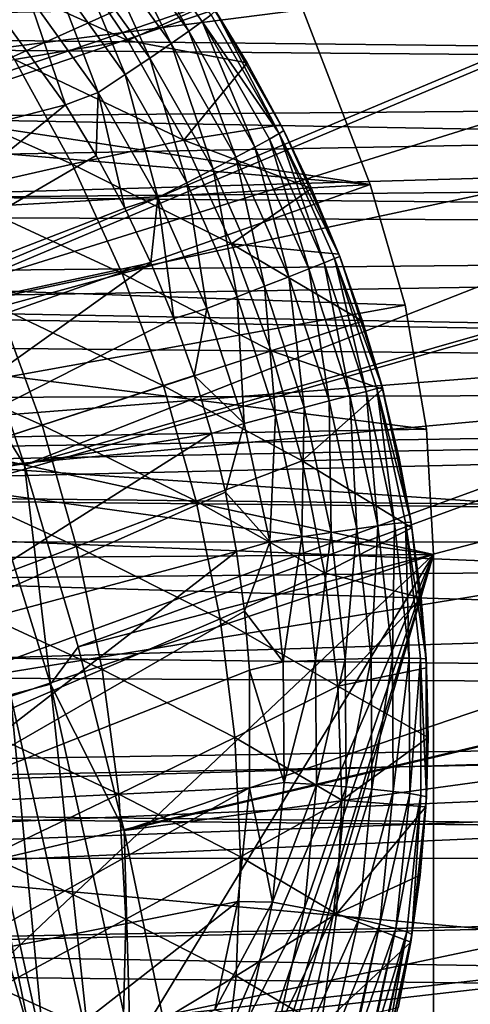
# Model space of a CAD drawing. Header units: metres. Extents: x -37.4 to 37.6, y -35 to 35.
# Tile 345 of 372: x 19.6 to 21.7, y 3.8 to 8.2. Entities that reach past the tile are written whole.
import ezdxf

# ---------------------------------------------------------------- set-up
doc = ezdxf.new("R2010")
doc.units = ezdxf.units.M
doc.layers.add('solid_506616_SW0001', color=7, linetype='CONTINUOUS')

msp = doc.modelspace()

# ---------------------------------------------------------------- linework, layer by layer
at = {"layer": 'solid_506616_SW0001'}
for points in [[(18.738132, 8.617489, 20.646507), (19.078243, 7.835775, 20.646507), (29.855339, 12.680861, 7.295379)], [(19.078243, 7.835775, 20.646507), (30.279709, 11.631199, 7.295379), (29.855339, 12.680861, 7.295379)], [(19.078243, 7.835775, 20.646507), (19.385759, 7.040673, 20.646507), (30.279709, 11.631199, 7.295379)], [(19.385759, 7.040673, 20.646507), (30.667185, 10.567367, 7.295379), (30.279709, 11.631199, 7.295379)], [(29.720388, 11.41635, 6.765283), (18.524004, 7.608139, 20.116411), (18.193775, 8.367144, 20.116411)], [(29.720388, 11.41635, 6.765283), (18.822586, 6.836136, 20.116411), (18.524004, 7.608139, 20.116411)], [(29.720388, 11.41635, 6.765283), (30.444355, 9.315351, 6.765283), (18.822586, 6.836136, 20.116411)], [(19.385759, 7.040673, 20.646507), (19.660154, 6.233543, 20.646507), (30.667185, 10.567367, 7.295379)], [(19.660154, 6.233543, 20.646507), (31.0173, 9.490661, 7.295379), (30.667185, 10.567367, 7.295379)], [(15.714101, 8.77876, -3.846846), (33.587597, 9.842045, -3.846846), (34.169827, 7.577652, -3.846846)], [(17.313408, 7.825972, -3.596469), (32.709415, 9.791491, -3.596469), (16.587107, 9.266469, -3.596469)], [(17.313408, 7.825972, -3.596469), (33.301373, 7.536285, -3.596469), (32.709415, 9.791491, -3.596469)], [(19.660154, 6.233543, 20.646507), (19.900961, 5.415762, 20.646507), (31.0173, 9.490661, 7.295379)], [(19.900961, 5.415762, 20.646507), (31.329624, 8.40239, 7.295379), (31.0173, 9.490661, 7.295379)], [(30.444355, 9.315351, 6.765283), (19.08901, 6.052454, 20.116411), (18.822586, 6.836136, 20.116411)], [(30.444355, 9.315351, 6.765283), (19.322823, 5.25843, 20.116411), (19.08901, 6.052454, 20.116411)], [(30.444355, 9.315351, 6.765283), (31.02, 7.168969, 6.765283), (19.322823, 5.25843, 20.116411)], [(16.586897, 9.266818, -102.800003), (17.313587, 7.825561, -102.800003), (20.787289, 8.610376, -102.800003)], [(36.625, 8.616209, -151.301697), (12.356063, 8.162975, -151.553055), (12.025295, 9.151021, -150.981583)], [(16.402176, 7.414078, -3.846846), (15.714101, 8.77876, -3.846846), (34.169827, 7.577652, -3.846846)], [(20.04842, 8.67492, 74.104561), (20.398607, 8.187208, 74.087875), (20.10305, 8.726095, 73.96125)], [(20.10305, 8.726095, 73.96125), (20.459251, 8.23087, 73.944496), (20.499502, 8.261711, 73.79097)], [(20.398607, 8.187208, 74.087875), (20.459251, 8.23087, 73.944496), (20.10305, 8.726095, 73.96125)], [(19.976223, 8.610267, 74.233978), (20.319155, 8.131862, 74.217354), (20.04842, 8.67492, 74.104561)], [(20.319155, 8.131862, 74.217354), (20.398607, 8.187208, 74.087875), (20.04842, 8.67492, 74.104561)], [(36.625, 8.616209, -151.301697), (36.625, 7.956529, -151.661758), (12.356063, 8.162975, -151.553055)], [(14.732519, 8.482488, -118.800003), (20.787289, 8.610376, -118.800003), (21.214285, 7.496938, -118.800003)], [(36.625, 8.616206, -121.298302), (15.226684, 8.604529, -121.291603), (15.508173, 8.190427, -121.061661)], [(36.625, 7.956526, -120.93824), (36.625, 8.616206, -121.298302), (15.508173, 8.190427, -121.061661)], [(17.313587, 7.825561, -102.800003), (21.214285, 7.496938, -102.800003), (20.787289, 8.610376, -102.800003)], [(19.888346, 8.533822, 74.346123), (20.222973, 8.066275, 74.329552), (19.976223, 8.610267, 74.233978)], [(20.222973, 8.066275, 74.329552), (20.319155, 8.131862, 74.217354), (19.976223, 8.610267, 74.233978)], [(21.214285, 7.496938, -102.800003), (21.214285, 7.496938, -118.800003), (20.787289, 8.610376, -118.800003)], [(21.214285, 7.496938, -102.800003), (20.787289, 8.610376, -118.800003), (20.787289, 8.610376, -102.800003)], [(19.317795, 8.510238, 64.10273), (19.837887, 8.571598, 68.834984), (20.124674, 8.145245, 68.835403)], [(20.49515, 8.314014, 73.478302), (20.124674, 8.145245, 68.835403), (19.837887, 8.571598, 68.834984)], [(19.787086, 8.447583, 74.438049), (20.112577, 7.992161, 74.421539), (19.888346, 8.533822, 74.346123)], [(20.112577, 7.992161, 74.421539), (20.222973, 8.066275, 74.329552), (19.888346, 8.533822, 74.346123)], [(15.416548, 7.164398, -118.800003), (14.732519, 8.482488, -118.800003), (21.214285, 7.496938, -118.800003)], [(19.317795, 8.510238, 64.10273), (20.124674, 8.145245, 68.835403), (19.613911, 8.060581, 64.103096)], [(19.675098, 8.3538, 74.50737), (19.990858, 7.911453, 74.490898), (19.787086, 8.447583, 74.438049)], [(19.990858, 7.911453, 74.490898), (20.112577, 7.992161, 74.421539), (19.787086, 8.447583, 74.438049)], [(19.900961, 5.415762, 20.646507), (20.107767, 4.588729, 20.646507), (31.329624, 8.40239, 7.295379)], [(20.107767, 4.588729, 20.646507), (31.603779, 7.303884, 7.295379), (31.329624, 8.40239, 7.295379)], [(19.675098, 8.3538, 74.50737), (19.533245, 8.284294, 74.553413), (19.843214, 7.856322, 74.536476)], [(19.675098, 8.3538, 74.50737), (19.843214, 7.856322, 74.536476), (19.990858, 7.911453, 74.490898)], [(20.49515, 8.314014, 73.478302), (20.660686, 8.045505, 73.469376), (20.124674, 8.145245, 68.835403)], [(20.518312, 8.27891, 73.63131), (20.660686, 8.045505, 73.469376), (20.49515, 8.314014, 73.478302)], [(19.843214, 7.856322, 74.536476), (19.533245, 8.284294, 74.553413), (18.250427, 7.44352, 74.869255)], [(20.459251, 8.23087, 73.944496), (20.805632, 7.726798, 73.780197), (20.499502, 8.261711, 73.79097)], [(20.499502, 8.261711, 73.79097), (20.805632, 7.726798, 73.780197), (20.518312, 8.27891, 73.63131)], [(20.518312, 8.27891, 73.63131), (20.826933, 7.74038, 73.620499), (20.660686, 8.045505, 73.469376)], [(20.805632, 7.726798, 73.780197), (20.826933, 7.74038, 73.620499), (20.518312, 8.27891, 73.63131)], [(20.398607, 8.187208, 74.087875), (20.696039, 7.666117, 74.077156), (20.459251, 8.23087, 73.944496)], [(20.459251, 8.23087, 73.944496), (20.76162, 7.701823, 73.933754), (20.805632, 7.726798, 73.780197)], [(20.696039, 7.666117, 74.077156), (20.76162, 7.701823, 73.933754), (20.459251, 8.23087, 73.944496)], [(36.625, 7.956529, -151.661758), (12.577734, 7.501833, -151.888855), (12.356063, 8.162975, -151.553055)], [(36.625, 7.956526, -120.93824), (15.508173, 8.190427, -121.061661), (15.772305, 7.775458, -120.845802)], [(20.319155, 8.131862, 74.217354), (20.610609, 7.620611, 74.206665), (20.398607, 8.187208, 74.087875)], [(20.610609, 7.620611, 74.206665), (20.696039, 7.666117, 74.077156), (20.398607, 8.187208, 74.087875)], [(19.613911, 8.060581, 64.103096), (20.124674, 8.145245, 68.835403), (20.376148, 7.697105, 68.835693)], [(20.660686, 8.045505, 73.469376), (20.376148, 7.697105, 68.835693), (20.124674, 8.145245, 68.835403)], [(20.222973, 8.066275, 74.329552), (20.507563, 7.56649, 74.318878), (20.319155, 8.131862, 74.217354)], [(20.507563, 7.56649, 74.318878), (20.610609, 7.620611, 74.206665), (20.319155, 8.131862, 74.217354)], [(19.613911, 8.060581, 64.103096), (19.874411, 7.588544, 64.103363), (19.041353, 7.959403, 59.379826)], [(19.613911, 8.060581, 64.103096), (20.376148, 7.697105, 68.835693), (19.874411, 7.588544, 64.103363)], [(20.112577, 7.992161, 74.421539), (20.389595, 7.505168, 74.410881), (20.222973, 8.066275, 74.329552)], [(20.389595, 7.505168, 74.410881), (20.507563, 7.56649, 74.318878), (20.222973, 8.066275, 74.329552)], [(20.660686, 8.045505, 73.469376), (20.812929, 7.766469, 73.462349), (20.376148, 7.697105, 68.835693)], [(20.826933, 7.74038, 73.620499), (20.812929, 7.766469, 73.462349), (20.660686, 8.045505, 73.469376)], [(19.990858, 7.911453, 74.490898), (20.25979, 7.438243, 74.480255), (20.112577, 7.992161, 74.421539)], [(20.25979, 7.438243, 74.480255), (20.389595, 7.505168, 74.410881), (20.112577, 7.992161, 74.421539)], [(36.625, 7.956529, -151.661758), (36.625, 7.281833, -151.992828), (12.577734, 7.501833, -151.888855)], [(36.625, 7.956526, -120.93824), (15.772305, 7.775458, -120.845802), (16.018084, 7.360285, -120.643814)], [(36.625, 7.281831, -120.60717), (36.625, 7.956526, -120.93824), (16.018084, 7.360285, -120.643814)], [(19.874411, 7.588544, 64.103363), (19.311195, 7.462102, 59.380058), (19.041353, 7.959403, 59.379826)], [(19.990858, 7.911453, 74.490898), (19.843214, 7.856322, 74.536476), (19.982494, 7.628136, 74.53022)], [(19.990858, 7.911453, 74.490898), (19.982494, 7.628136, 74.53022), (20.11125, 7.390394, 74.525337)], [(19.990858, 7.911453, 74.490898), (20.11125, 7.390394, 74.525337), (20.25979, 7.438243, 74.480255)], [(19.843214, 7.856322, 74.536476), (18.250427, 7.44352, 74.869255), (18.521719, 6.77691, 74.874191)], [(19.982494, 7.628136, 74.53022), (19.843214, 7.856322, 74.536476), (18.521719, 6.77691, 74.874191)], [(17.914759, 6.329322, -3.596469), (33.301373, 7.536285, -3.596469), (17.313408, 7.825972, -3.596469)], [(17.313587, 7.825561, -102.800003), (17.914684, 6.3296, -102.800003), (21.214285, 7.496938, -102.800003)], [(20.812929, 7.766469, 73.462349), (20.950632, 7.478805, 73.457291), (20.376148, 7.697105, 68.835693)], [(20.826933, 7.74038, 73.620499), (20.950632, 7.478805, 73.457291), (20.812929, 7.766469, 73.462349)], [(20.76162, 7.701823, 73.933754), (21.007887, 7.144891, 73.92852), (20.805632, 7.726798, 73.780197)], [(20.805632, 7.726798, 73.780197), (21.078016, 7.173466, 73.615242), (20.826933, 7.74038, 73.620499)], [(20.805632, 7.726798, 73.780197), (21.054823, 7.163702, 73.774948), (21.078016, 7.173466, 73.615242)], [(21.007887, 7.144891, 73.92852), (21.054823, 7.163702, 73.774948), (20.805632, 7.726798, 73.780197)], [(20.826933, 7.74038, 73.620499), (21.078016, 7.173466, 73.615242), (20.950632, 7.478805, 73.457291)], [(19.874411, 7.588544, 64.103363), (20.376148, 7.697105, 68.835693), (20.591305, 7.230363, 68.835869)], [(20.950632, 7.478805, 73.457291), (20.591305, 7.230363, 68.835869), (20.376148, 7.697105, 68.835693)], [(20.696039, 7.666117, 74.077156), (20.938431, 7.117528, 74.071938), (20.76162, 7.701823, 73.933754)], [(20.938431, 7.117528, 74.071938), (21.007887, 7.144891, 73.92852), (20.76162, 7.701823, 73.933754)], [(20.11125, 7.390394, 74.525337), (19.982494, 7.628136, 74.53022), (18.521719, 6.77691, 74.874191)], [(20.610609, 7.620611, 74.206665), (20.848272, 7.082327, 74.201447), (20.696039, 7.666117, 74.077156)], [(20.848272, 7.082327, 74.201447), (20.938431, 7.117528, 74.071938), (20.696039, 7.666117, 74.077156)], [(19.874411, 7.588544, 64.103363), (20.09823, 7.097466, 64.103516), (19.311195, 7.462102, 59.380058)], [(19.874411, 7.588544, 64.103363), (20.591305, 7.230363, 68.835869), (20.09823, 7.097466, 64.103516)], [(20.507563, 7.56649, 74.318878), (20.739769, 7.040204, 74.313675), (20.610609, 7.620611, 74.206665)], [(20.739769, 7.040204, 74.313675), (20.848272, 7.082327, 74.201447), (20.610609, 7.620611, 74.206665)], [(16.971876, 5.9962, -3.846846), (16.402176, 7.414078, -3.846846), (34.169827, 7.577652, -3.846846)], [(16.971876, 5.9962, -3.846846), (34.169827, 7.577652, -3.846846), (34.599812, 5.277233, -3.846846)], [(20.389595, 7.505168, 74.410881), (20.615761, 6.992257, 74.40567), (20.507563, 7.56649, 74.318878)], [(20.615761, 6.992257, 74.40567), (20.739769, 7.040204, 74.313675), (20.507563, 7.56649, 74.318878)], [(36.625, 7.281833, -151.992828), (12.73068, 7.044562, -152.100769), (12.577734, 7.501833, -151.888855)], [(15.416548, 7.164398, -118.800003), (21.214285, 7.496938, -118.800003), (21.372335, 6.953607, -118.800003)], [(17.914684, 6.3296, -102.800003), (21.372335, 6.953607, -102.800003), (21.214285, 7.496938, -102.800003)], [(17.914759, 6.329322, -3.596469), (33.737953, 5.246551, -3.596469), (33.301373, 7.536285, -3.596469)], [(20.25979, 7.438243, 74.480255), (20.479486, 6.939737, 74.475044), (20.389595, 7.505168, 74.410881)], [(20.479486, 6.939737, 74.475044), (20.615761, 6.992257, 74.40567), (20.389595, 7.505168, 74.410881)], [(21.372335, 6.953607, -102.800003), (21.372335, 6.953607, -118.800003), (21.214285, 7.496938, -118.800003)], [(21.372335, 6.953607, -102.800003), (21.214285, 7.496938, -118.800003), (21.214285, 7.496938, -102.800003)], [(20.09823, 7.097466, 64.103516), (19.543945, 6.945639, 59.380196), (19.311195, 7.462102, 59.380058)], [(20.950632, 7.478805, 73.457291), (21.072969, 7.184198, 73.454269), (20.591305, 7.230363, 68.835869)], [(21.078016, 7.173466, 73.615242), (21.072969, 7.184198, 73.454269), (20.950632, 7.478805, 73.457291)], [(20.25979, 7.438243, 74.480255), (20.11125, 7.390394, 74.525337), (20.228081, 7.14522, 74.521843)], [(20.25979, 7.438243, 74.480255), (20.228081, 7.14522, 74.521843), (20.331894, 6.894369, 74.519775)], [(20.25979, 7.438243, 74.480255), (20.331894, 6.894369, 74.519775), (20.479486, 6.939737, 74.475044)], [(36.625, 7.281831, -120.60717), (16.018084, 7.360285, -120.643814), (16.246965, 6.944982, -120.455215)], [(20.228081, 7.14522, 74.521843), (20.11125, 7.390394, 74.525337), (18.521719, 6.77691, 74.874191)], [(36.625, 7.281833, -151.992828), (36.625, 6.593395, -152.294281), (12.73068, 7.044562, -152.100769)], [(36.625, 6.593393, -120.305717), (36.625, 7.281831, -120.60717), (16.246965, 6.944982, -120.455215)], [(20.107767, 4.588729, 20.646507), (31.839428, 6.196479, 7.295379), (31.603779, 7.303884, 7.295379)], [(20.09823, 7.097466, 64.103516), (20.591305, 7.230363, 68.835869), (20.769152, 6.748135, 68.83593)], [(21.179916, 6.882594, 73.453262), (20.769152, 6.748135, 68.83593), (20.591305, 7.230363, 68.835869)], [(21.072969, 7.184198, 73.454269), (21.179916, 6.882594, 73.453262), (20.591305, 7.230363, 68.835869)], [(21.078016, 7.173466, 73.615242), (21.179916, 6.882594, 73.453262), (21.072969, 7.184198, 73.454269)], [(15.416548, 7.164398, -118.800003), (21.467981, 6.395897, -118.800003), (21.5, 5.830952, -118.800003)], [(15.982723, 5.792363, -118.800003), (15.416548, 7.164398, -118.800003), (21.5, 5.830952, -118.800003)], [(15.416548, 7.164398, -118.800003), (21.372335, 6.953607, -118.800003), (21.467981, 6.395897, -118.800003)], [(20.228081, 7.14522, 74.521843), (18.521719, 6.77691, 74.874191), (18.76137, 6.095996, 74.875847)], [(20.331894, 6.894369, 74.519775), (20.228081, 7.14522, 74.521843), (18.76137, 6.095996, 74.875847)], [(31.02, 7.168969, 6.765283), (19.523621, 4.455423, 20.116411), (19.322823, 5.25843, 20.116411)], [(31.02, 7.168969, 6.765283), (31.444519, 4.987659, 6.765283), (19.523621, 4.455423, 20.116411)], [(20.938431, 7.117528, 74.071938), (21.123644, 6.547245, 74.071945), (21.007887, 7.144891, 73.92852)], [(21.007887, 7.144891, 73.92852), (21.195923, 6.565913, 73.928528), (21.054823, 7.163702, 73.774948)], [(21.123644, 6.547245, 74.071945), (21.195923, 6.565913, 73.928528), (21.007887, 7.144891, 73.92852)], [(21.054823, 7.163702, 73.774948), (21.269445, 6.584043, 73.61525), (21.078016, 7.173466, 73.615242)], [(21.054823, 7.163702, 73.774948), (21.244951, 6.578288, 73.774956), (21.269445, 6.584043, 73.61525)], [(21.195923, 6.565913, 73.928528), (21.244951, 6.578288, 73.774956), (21.054823, 7.163702, 73.774948)], [(21.078016, 7.173466, 73.615242), (21.269445, 6.584043, 73.61525), (21.179916, 6.882594, 73.453262)], [(20.09823, 7.097466, 64.103516), (20.284334, 6.590603, 64.103569), (19.543945, 6.945639, 59.380196)], [(20.09823, 7.097466, 64.103516), (20.769152, 6.748135, 68.83593), (20.284334, 6.590603, 64.103569)], [(20.848272, 7.082327, 74.201447), (21.030005, 6.522767, 74.201454), (20.938431, 7.117528, 74.071938)], [(21.030005, 6.522767, 74.201454), (21.123644, 6.547245, 74.071945), (20.938431, 7.117528, 74.071938)], [(20.739769, 7.040204, 74.313675), (20.917452, 6.493116, 74.313683), (20.848272, 7.082327, 74.201447)], [(20.917452, 6.493116, 74.313683), (21.030005, 6.522767, 74.201454), (20.848272, 7.082327, 74.201447)], [(36.625, 6.593395, -152.294281), (12.803842, 6.825648, -152.196564), (12.73068, 7.044562, -152.100769)], [(19.290361, 6.821445, 20.805447), (19.660154, 6.233543, 20.646507), (19.385759, 7.040673, 20.646507)], [(20.615761, 6.992257, 74.40567), (20.788931, 6.459066, 74.405678), (20.739769, 7.040204, 74.313675)], [(20.788931, 6.459066, 74.405678), (20.917452, 6.493116, 74.313683), (20.739769, 7.040204, 74.313675)], [(20.479486, 6.939737, 74.475044), (20.647802, 6.421503, 74.475052), (20.615761, 6.992257, 74.40567)], [(20.647802, 6.421503, 74.475052), (20.788931, 6.459066, 74.405678), (20.615761, 6.992257, 74.40567)], [(36.625, 6.593393, -120.305717), (16.246965, 6.944982, -120.455215), (16.46035, 6.529646, -120.279587)], [(17.914684, 6.3296, -102.800003), (21.467981, 6.395897, -102.800003), (21.372335, 6.953607, -102.800003)], [(19.543945, 6.945639, 59.380196), (19.738567, 6.413261, 59.380241), (18.929222, 6.776232, 54.666904)], [(20.284334, 6.590603, 64.103569), (19.738567, 6.413261, 59.380241), (19.543945, 6.945639, 59.380196)], [(20.479486, 6.939737, 74.475044), (20.331894, 6.894369, 74.519775), (20.422932, 6.637305, 74.519081)], [(20.479486, 6.939737, 74.475044), (20.422932, 6.637305, 74.519081), (20.647802, 6.421503, 74.475052)], [(21.467981, 6.395897, -102.800003), (21.467981, 6.395897, -118.800003), (21.372335, 6.953607, -118.800003)], [(21.467981, 6.395897, -102.800003), (21.372335, 6.953607, -118.800003), (21.372335, 6.953607, -102.800003)], [(20.422932, 6.637305, 74.519081), (20.331894, 6.894369, 74.519775), (18.76137, 6.095996, 74.875847)], [(21.179916, 6.882594, 73.453262), (21.270775, 6.575768, 73.454254), (20.769152, 6.748135, 68.83593)], [(21.269445, 6.584043, 73.61525), (21.270775, 6.575768, 73.454254), (21.179916, 6.882594, 73.453262)], [(36.625, 6.593395, -152.294281), (13.034499, 6.135568, -152.475433), (12.803842, 6.825648, -152.196564)], [(19.290361, 6.821445, 20.805447), (19.776707, 5.247096, 20.805447), (19.660154, 6.233543, 20.646507)], [(19.596773, 5.199356, 20.937851), (19.776707, 5.247096, 20.805447), (19.290361, 6.821445, 20.805447)], [(19.738567, 6.413261, 59.380241), (19.132956, 6.216508, 54.666946), (18.929222, 6.776232, 54.666904)], [(20.284334, 6.590603, 64.103569), (20.769152, 6.748135, 68.83593), (20.908695, 6.253522, 68.835869)], [(21.270775, 6.575768, 73.454254), (20.908695, 6.253522, 68.835869), (20.769152, 6.748135, 68.83593)], [(20.500544, 6.375874, 74.519753), (20.422932, 6.637305, 74.519081), (18.76137, 6.095996, 74.875847)], [(20.647802, 6.421503, 74.475052), (20.422932, 6.637305, 74.519081), (20.500544, 6.375874, 74.519753)], [(36.625, 6.593395, -152.294281), (36.625, 5.892514, -152.565552), (13.034499, 6.135568, -152.475433)], [(36.625, 6.593393, -120.305717), (16.46035, 6.529646, -120.279587), (16.585077, 6.271019, -120.17659)], [(36.625, 6.593393, -120.305717), (16.585077, 6.271019, -120.17659), (16.657265, 6.115151, -120.116829)], [(36.625, 5.892512, -120.034447), (36.625, 6.593393, -120.305717), (16.657265, 6.115151, -120.116829)], [(20.284334, 6.590603, 64.103569), (20.431679, 6.071203, 64.103516), (19.738567, 6.413261, 59.380241)], [(20.284334, 6.590603, 64.103569), (20.908695, 6.253522, 68.835869), (20.431679, 6.071203, 64.103516)], [(21.270775, 6.575768, 73.454254), (21.345064, 6.265554, 73.457253), (20.908695, 6.253522, 68.835869)], [(21.123644, 6.547245, 74.071945), (21.249836, 5.961052, 74.077171), (21.195923, 6.565913, 73.928528)], [(21.195923, 6.565913, 73.928528), (21.323881, 5.970684, 73.933762), (21.244951, 6.578288, 73.774956)], [(21.249836, 5.961052, 74.077171), (21.323881, 5.970684, 73.933762), (21.195923, 6.565913, 73.928528)], [(21.244951, 6.578288, 73.774956), (21.399382, 5.977894, 73.620506), (21.269445, 6.584043, 73.61525)], [(21.244951, 6.578288, 73.774956), (21.374168, 5.976346, 73.780205), (21.399382, 5.977894, 73.620506)], [(21.323881, 5.970684, 73.933762), (21.374168, 5.976346, 73.780205), (21.244951, 6.578288, 73.774956)], [(21.269445, 6.584043, 73.61525), (21.399382, 5.977894, 73.620506), (21.270775, 6.575768, 73.454254)], [(21.399382, 5.977894, 73.620506), (21.345064, 6.265554, 73.457253), (21.270775, 6.575768, 73.454254)], [(20.917452, 6.493116, 74.313683), (21.038778, 5.930973, 74.318893), (21.030005, 6.522767, 74.201454)], [(21.030005, 6.522767, 74.201454), (21.153965, 5.9477, 74.206673), (21.123644, 6.547245, 74.071945)], [(21.038778, 5.930973, 74.318893), (21.153965, 5.9477, 74.206673), (21.030005, 6.522767, 74.201454)], [(21.153965, 5.9477, 74.206673), (21.249836, 5.961052, 74.077171), (21.123644, 6.547245, 74.071945)], [(20.788931, 6.459066, 74.405678), (20.907286, 5.911306, 74.410889), (20.917452, 6.493116, 74.313683)], [(20.907286, 5.911306, 74.410889), (21.038778, 5.930973, 74.318893), (20.917452, 6.493116, 74.313683)], [(20.647802, 6.421503, 74.475052), (20.762924, 5.88921, 74.480263), (20.788931, 6.459066, 74.405678)], [(20.762924, 5.88921, 74.480263), (20.907286, 5.911306, 74.410889), (20.788931, 6.459066, 74.405678)], [(17.914684, 6.3296, -102.800003), (21.5, 5.830952, -102.800003), (21.467981, 6.395897, -102.800003)], [(19.738567, 6.413261, 59.380241), (19.89402, 5.868206, 59.380196), (19.132956, 6.216508, 54.666946)], [(20.431679, 6.071203, 64.103516), (19.89402, 5.868206, 59.380196), (19.738567, 6.413261, 59.380241)], [(20.647802, 6.421503, 74.475052), (20.500544, 6.375874, 74.519753), (20.564163, 6.11196, 74.521805)], [(20.647802, 6.421503, 74.475052), (20.564163, 6.11196, 74.521805), (20.762924, 5.88921, 74.480263)], [(21.5, 5.830952, -102.800003), (21.5, 5.830952, -118.800003), (21.467981, 6.395897, -118.800003)], [(21.5, 5.830952, -102.800003), (21.467981, 6.395897, -118.800003), (21.467981, 6.395897, -102.800003)], [(20.500544, 6.375874, 74.519753), (18.76137, 6.095996, 74.875847), (18.967722, 5.404262, 74.874191)], [(20.564163, 6.11196, 74.521805), (20.500544, 6.375874, 74.519753), (18.967722, 5.404262, 74.874191)], [(17.914684, 6.3296, -102.800003), (18.386894, 4.787381, -102.800003), (21.5, 5.830952, -102.800003)], [(18.386906, 4.787453, -3.596469), (33.737953, 5.246551, -3.596469), (17.914759, 6.329322, -3.596469)], [(20.431679, 6.071203, 64.103516), (20.908695, 6.253522, 68.835869), (21.008934, 5.749575, 68.835693)], [(21.345064, 6.265554, 73.457253), (21.402832, 5.951918, 73.462288), (20.908695, 6.253522, 68.835869)], [(21.402832, 5.951918, 73.462288), (21.008934, 5.749575, 68.835693), (20.908695, 6.253522, 68.835869)], [(21.399382, 5.977894, 73.620506), (21.402832, 5.951918, 73.462288), (21.345064, 6.265554, 73.457253)], [(19.89402, 5.868206, 59.380196), (19.297112, 5.643967, 54.666904), (19.132956, 6.216508, 54.666946)], [(19.776707, 5.247096, 20.805447), (19.900961, 5.415762, 20.646507), (19.660154, 6.233543, 20.646507)], [(20.107767, 4.588729, 20.646507), (20.28022, 3.753856, 20.646507), (31.839428, 6.196479, 7.295379)], [(20.28022, 3.753856, 20.646507), (32.036285, 5.081524, 7.295379), (31.839428, 6.196479, 7.295379)], [(36.625, 5.892514, -152.565552), (13.117987, 5.886207, -152.567841), (13.034499, 6.135568, -152.475433)], [(36.625, 5.892512, -120.034447), (16.657265, 6.115151, -120.116829), (16.838604, 5.701371, -119.966461)], [(20.613905, 5.845065, 74.525276), (20.564163, 6.11196, 74.521805), (18.967722, 5.404262, 74.874191)], [(20.762924, 5.88921, 74.480263), (20.564163, 6.11196, 74.521805), (20.613905, 5.845065, 74.525276)], [(20.431679, 6.071203, 64.103516), (20.539215, 5.54246, 64.103363), (19.89402, 5.868206, 59.380196)], [(20.431679, 6.071203, 64.103516), (21.008934, 5.749575, 68.835693), (20.539215, 5.54246, 64.103363)], [(17.419174, 4.535482, -3.846846), (16.971876, 5.9962, -3.846846), (34.599812, 5.277233, -3.846846)], [(21.402832, 5.951918, 73.462288), (21.443766, 5.636641, 73.469307), (21.008934, 5.749575, 68.835693)], [(21.038778, 5.930973, 74.318893), (21.102087, 5.359602, 74.329575), (21.153965, 5.9477, 74.206673)], [(21.102087, 5.359602, 74.329575), (21.218451, 5.36302, 74.217377), (21.153965, 5.9477, 74.206673)], [(21.153965, 5.9477, 74.206673), (21.218451, 5.36302, 74.217377), (21.249836, 5.961052, 74.077171)], [(21.218451, 5.36302, 74.217377), (21.315264, 5.364901, 74.087898), (21.249836, 5.961052, 74.077171)], [(21.249836, 5.961052, 74.077171), (21.315264, 5.364901, 74.087898), (21.323881, 5.970684, 73.933762)], [(21.315264, 5.364901, 74.087898), (21.38999, 5.365197, 73.944527), (21.323881, 5.970684, 73.933762)], [(21.323881, 5.970684, 73.933762), (21.38999, 5.365197, 73.944527), (21.374168, 5.976346, 73.780205)], [(21.374168, 5.976346, 73.780205), (21.466005, 5.361064, 73.63134), (21.399382, 5.977894, 73.620506)], [(21.374168, 5.976346, 73.780205), (21.44068, 5.363903, 73.791), (21.466005, 5.361064, 73.63134)], [(21.38999, 5.365197, 73.944527), (21.44068, 5.363903, 73.791), (21.374168, 5.976346, 73.780205)], [(21.399382, 5.977894, 73.620506), (21.466005, 5.361064, 73.63134), (21.402832, 5.951918, 73.462288)], [(21.466005, 5.361064, 73.63134), (21.443766, 5.636641, 73.469307), (21.402832, 5.951918, 73.462288)], [(20.762924, 5.88921, 74.480263), (20.823296, 5.348536, 74.490929), (20.907286, 5.911306, 74.410889)], [(20.823296, 5.348536, 74.490929), (20.96921, 5.354733, 74.421562), (20.907286, 5.911306, 74.410889)], [(20.907286, 5.911306, 74.410889), (20.96921, 5.354733, 74.421562), (21.038778, 5.930973, 74.318893)], [(20.96921, 5.354733, 74.421562), (21.102087, 5.359602, 74.329575), (21.038778, 5.930973, 74.318893)], [(36.625, 5.892514, -152.565552), (36.625, 5.180512, -152.806122), (13.117987, 5.886207, -152.567841)], [(36.625, 5.180512, -152.806122), (13.269877, 5.432762, -152.724838), (13.117987, 5.886207, -152.567841)], [(36.625, 5.892512, -120.034447), (16.838604, 5.701371, -119.966461), (17.005886, 5.287865, -119.82795)], [(36.625, 5.180511, -119.793869), (36.625, 5.892512, -120.034447), (17.005886, 5.287865, -119.82795)], [(19.89402, 5.868206, 59.380196), (20.009254, 5.313665, 59.380058), (19.297112, 5.643967, 54.666904)], [(20.539215, 5.54246, 64.103363), (20.009254, 5.313665, 59.380058), (19.89402, 5.868206, 59.380196)], [(20.762924, 5.88921, 74.480263), (20.613905, 5.845065, 74.525276), (20.649632, 5.577076, 74.530144)], [(20.762924, 5.88921, 74.480263), (20.649632, 5.577076, 74.530144), (20.823296, 5.348536, 74.490929)], [(15.982723, 5.792363, -118.800003), (21.5, 5.830952, -118.800003), (21.5, -5.830952, -118.800003)], [(18.386894, -4.787381, -102.800003), (21.5, -5.830952, -102.800003), (21.5, 5.830952, -102.800003)], [(18.386894, 4.787381, -102.800003), (18.726686, 3.210948, -102.800003), (21.5, 5.830952, -102.800003)], [(18.726686, -3.210948, -102.800003), (18.386894, -4.787381, -102.800003), (21.5, 5.830952, -102.800003)], [(18.726686, 3.210948, -102.800003), (18.931463, 1.612162, -102.800003), (21.5, 5.830952, -102.800003)], [(18.931463, -1.612162, -102.800003), (18.726686, -3.210948, -102.800003), (21.5, 5.830952, -102.800003)], [(18.931463, 1.612162, -102.800003), (19, 0, -102.800003), (21.5, 5.830952, -102.800003)], [(18.931463, -1.612162, -102.800003), (21.5, 5.830952, -102.800003), (19, 0, -102.800003)], [(20.613905, 5.845065, 74.525276), (18.967722, 5.404262, 74.874191), (19.140072, 4.705502, 74.869255)], [(20.649632, 5.577076, 74.530144), (20.613905, 5.845065, 74.525276), (19.140072, 4.705502, 74.869255)], [(21.5, 5.830952, -102.800003), (21.5, -5.830952, -118.800003), (21.5, 5.830952, -118.800003)], [(21.5, -5.830952, -102.800003), (21.5, -5.830952, -118.800003), (21.5, 5.830952, -102.800003)], [(16.42708, 4.375934, -118.800003), (15.982723, 5.792363, -118.800003), (21.5, -5.830952, -118.800003)], [(20.539215, 5.54246, 64.103363), (21.008934, 5.749575, 68.835693), (21.068853, 5.239326, 68.835403)], [(21.443766, 5.636641, 73.469307), (21.068853, 5.239326, 68.835403), (21.008934, 5.749575, 68.835693)], [(20.009254, 5.313665, 59.380058), (19.420666, 5.061722, 54.666782), (19.297112, 5.643967, 54.666904)], [(21.443766, 5.636641, 73.469307), (21.467756, 5.321902, 73.478226), (21.068853, 5.239326, 68.835403)], [(21.466005, 5.361064, 73.63134), (21.467756, 5.321902, 73.478226), (21.443766, 5.636641, 73.469307)], [(20.671217, 5.310316, 74.5364), (20.649632, 5.577076, 74.530144), (19.140072, 4.705502, 74.869255)], [(20.539215, 5.54246, 64.103363), (20.605885, 5.00756, 64.103096), (20.009254, 5.313665, 59.380058)], [(20.539215, 5.54246, 64.103363), (21.068853, 5.239326, 68.835403), (20.605885, 5.00756, 64.103096)], [(20.823296, 5.348536, 74.490929), (20.649632, 5.577076, 74.530144), (20.671217, 5.310316, 74.5364)], [(36.625, 5.180512, -152.806122), (13.508778, 4.718757, -152.944016), (13.269877, 5.432762, -152.724838)], [(19.776707, 5.247096, 20.805447), (20.107767, 4.588729, 20.646507), (19.900961, 5.415762, 20.646507)], [(21.218451, 5.36302, 74.217377), (21.222065, 4.774798, 74.234016), (21.315264, 5.364901, 74.087898)], [(21.222065, 4.774798, 74.234016), (21.318474, 4.764903, 74.104599), (21.315264, 5.364901, 74.087898)], [(21.315264, 5.364901, 74.087898), (21.318474, 4.764903, 74.104599), (21.38999, 5.365197, 73.944527)], [(21.318474, 4.764903, 74.104599), (21.392746, 4.755599, 73.961288), (21.38999, 5.365197, 73.944527)], [(21.38999, 5.365197, 73.944527), (21.392746, 4.755599, 73.961288), (21.44068, 5.363903, 73.791)], [(20.823296, 5.348536, 74.490929), (20.671217, 5.310316, 74.5364), (20.827719, 4.805391, 74.507401)], [(20.823296, 5.348536, 74.490929), (20.827719, 4.805391, 74.507401), (20.96921, 5.354733, 74.421562)], [(20.827719, 4.805391, 74.507401), (20.973438, 4.795313, 74.43808), (20.96921, 5.354733, 74.421562)], [(20.96921, 5.354733, 74.421562), (20.973438, 4.795313, 74.43808), (21.102087, 5.359602, 74.329575)], [(20.973438, 4.795313, 74.43808), (21.106043, 4.785025, 74.346153), (21.102087, 5.359602, 74.329575)], [(21.467756, 5.321902, 73.478226), (21.475006, 5.007764, 73.489212), (21.068853, 5.239326, 68.835403)], [(21.102087, 5.359602, 74.329575), (21.106043, 4.785025, 74.346153), (21.218451, 5.36302, 74.217377)], [(21.106043, 4.785025, 74.346153), (21.222065, 4.774798, 74.234016), (21.218451, 5.36302, 74.217377)], [(21.392746, 4.755599, 73.961288), (21.442944, 4.747133, 73.807831), (21.44068, 5.363903, 73.791)], [(21.44068, 5.363903, 73.791), (21.467752, 4.739742, 73.648232), (21.466005, 5.361064, 73.63134)], [(21.44068, 5.363903, 73.791), (21.442944, 4.747133, 73.807831), (21.467752, 4.739742, 73.648232)], [(21.466005, 5.361064, 73.63134), (21.467752, 4.739742, 73.648232), (21.467756, 5.321902, 73.478226)], [(21.467752, 4.739742, 73.648232), (21.475006, 5.007764, 73.489212), (21.467756, 5.321902, 73.478226)], [(36.625, 5.180511, -119.793869), (17.005886, 5.287865, -119.82795), (17.158789, 4.875322, -119.701164)], [(17.419174, 4.535482, -3.846846), (34.599812, 5.277233, -3.846846), (34.874737, 2.957485, -3.846846)], [(20.672213, 4.780275, 74.55336), (20.671217, 5.310316, 74.5364), (19.140072, 4.705502, 74.869255)], [(20.009254, 5.313665, 59.380058), (20.083218, 4.752823, 59.379826), (19.420666, 5.061722, 54.666782)], [(20.605885, 5.00756, 64.103096), (20.083218, 4.752823, 59.379826), (20.009254, 5.313665, 59.380058)], [(20.827719, 4.805391, 74.507401), (20.671217, 5.310316, 74.5364), (20.672213, 4.780275, 74.55336)], [(18.72662, 3.211213, -3.596469), (33.737953, 5.246551, -3.596469), (18.386906, 4.787453, -3.596469)], [(18.72662, 3.211213, -3.596469), (34.0173, 2.932843, -3.596469), (33.737953, 5.246551, -3.596469)], [(19.596773, 5.199356, 20.937851), (19.951601, 3.605611, 20.937851), (19.776707, 5.247096, 20.805447)], [(19.776707, 5.247096, 20.805447), (20.134792, 3.638717, 20.805447), (20.107767, 4.588729, 20.646507)], [(19.951601, 3.605611, 20.937851), (20.134792, 3.638717, 20.805447), (19.776707, 5.247096, 20.805447)], [(20.605885, 5.00756, 64.103096), (21.068853, 5.239326, 68.835403), (21.087423, 4.725878, 68.834991)], [(21.475006, 5.007764, 73.489212), (21.087423, 4.725878, 68.834991), (21.068853, 5.239326, 68.835403)], [(19.399509, 5.147019, 21.040487), (19.750765, 3.569317, 21.040487), (19.596773, 5.199356, 20.937851)], [(19.750765, 3.569317, 21.040487), (19.951601, 3.605611, 20.937851), (19.596773, 5.199356, 20.937851)], [(36.625, 5.180512, -152.806122), (36.625, 4.458734, -153.015549), (13.508778, 4.718757, -152.944016)], [(36.625, 5.180511, -119.793869), (17.158789, 4.875322, -119.701164), (17.297363, 4.463914, -119.585831)], [(36.625, 4.458733, -119.58445), (36.625, 5.180511, -119.793869), (17.297363, 4.463914, -119.585831)], [(19.536934, 3.530674, 21.110979), (19.750765, 3.569317, 21.040487), (19.399509, 5.147019, 21.040487)], [(19.691063, 3.644804, 20.116411), (19.615608, 3.544891, 20.203356), (19.266756, 5.111797, 20.203356)], [(19.523621, 4.455423, 20.116411), (19.691063, 3.644804, 20.116411), (19.266756, 5.111797, 20.203356)], [(20.083218, 4.752823, 59.379826), (19.502596, 4.472878, 54.66658), (19.420666, 5.061722, 54.666782)], [(20.28022, 3.753856, 20.646507), (20.418022, 2.91257, 20.646507), (32.036285, 5.081524, 7.295379)], [(20.418022, 2.91257, 20.646507), (32.194115, 3.960378, 7.295379), (32.036285, 5.081524, 7.295379)], [(31.444519, 4.987659, 6.765283), (19.691063, 3.644804, 20.116411), (19.523621, 4.455423, 20.116411)], [(31.444519, 4.987659, 6.765283), (19.824863, 2.827958, 20.116411), (19.691063, 3.644804, 20.116411)], [(31.444519, 4.987659, 6.765283), (31.715843, 2.782051, 6.765283), (19.824863, 2.827958, 20.116411)], [(20.605885, 5.00756, 64.103096), (20.630604, 4.469772, 64.10273), (20.083218, 4.752823, 59.379826)], [(20.605885, 5.00756, 64.103096), (21.087423, 4.725878, 68.834991), (20.630604, 4.469772, 64.10273)], [(21.475006, 5.007764, 73.489212), (21.465586, 4.695754, 73.502029), (21.087423, 4.725878, 68.834991)], [(21.467752, 4.739742, 73.648232), (21.465586, 4.695754, 73.502029), (21.475006, 5.007764, 73.489212)], [(20.827719, 4.805391, 74.507401), (20.672213, 4.780275, 74.55336), (20.774931, 4.26616, 74.530281)], [(20.827719, 4.805391, 74.507401), (20.774931, 4.26616, 74.530281), (20.973438, 4.795313, 74.43808)], [(20.774931, 4.26616, 74.530281), (20.918585, 4.239368, 74.461098), (20.973438, 4.795313, 74.43808)], [(20.973438, 4.795313, 74.43808), (20.918585, 4.239368, 74.461098), (21.106043, 4.785025, 74.346153)], [(20.672213, 4.780275, 74.55336), (19.140072, 4.705502, 74.869255), (19.277948, 4.003586, 74.861084)], [(20.619728, 4.269502, 74.575943), (20.672213, 4.780275, 74.55336), (19.277948, 4.003586, 74.861084)], [(20.083218, 4.752823, 59.379826), (20.114828, 4.188951, 59.379501), (19.502596, 4.472878, 54.66658)], [(20.630604, 4.469772, 64.10273), (20.114828, 4.188951, 59.379501), (20.083218, 4.752823, 59.379826)], [(20.774931, 4.26616, 74.530281), (20.672213, 4.780275, 74.55336), (20.619728, 4.269502, 74.575943)], [(20.918585, 4.239368, 74.461098), (21.049147, 4.213498, 74.369308), (21.106043, 4.785025, 74.346153)], [(21.106043, 4.785025, 74.346153), (21.049147, 4.213498, 74.369308), (21.222065, 4.774798, 74.234016)], [(21.049147, 4.213498, 74.369308), (21.163204, 4.189229, 74.257309), (21.222065, 4.774798, 74.234016)], [(21.222065, 4.774798, 74.234016), (21.163204, 4.189229, 74.257309), (21.318474, 4.764903, 74.104599)], [(21.163204, 4.189229, 74.257309), (21.257772, 4.167198, 74.128036), (21.318474, 4.764903, 74.104599)], [(21.318474, 4.764903, 74.104599), (21.257772, 4.167198, 74.128036), (21.392746, 4.755599, 73.961288)], [(21.257772, 4.167198, 74.128036), (21.330381, 4.147983, 73.984856), (21.392746, 4.755599, 73.961288)], [(21.392746, 4.755599, 73.961288), (21.330381, 4.147983, 73.984856), (21.442944, 4.747133, 73.807831)], [(21.330381, 4.147983, 73.984856), (21.379135, 4.132088, 73.83152), (21.442944, 4.747133, 73.807831)], [(21.442944, 4.747133, 73.807831), (21.379135, 4.132088, 73.83152), (21.40276, 4.119951, 73.672035)], [(21.442944, 4.747133, 73.807831), (21.40276, 4.119951, 73.672035), (21.467752, 4.739742, 73.648232)], [(36.625, 4.458734, -153.015549), (13.515219, 4.699478, -152.949478), (13.508778, 4.718757, -152.944016)], [(36.625, 4.458734, -153.015549), (13.751006, 3.994853, -153.132446), (13.515219, 4.699478, -152.949478)], [(20.630604, 4.469772, 64.10273), (21.087423, 4.725878, 68.834991), (21.063107, 4.213866, 68.834442)], [(21.465586, 4.695754, 73.502029), (21.063107, 4.213866, 68.834442), (21.087423, 4.725878, 68.834991)], [(21.467752, 4.739742, 73.648232), (21.40276, 4.119951, 73.672035), (21.465586, 4.695754, 73.502029)], [(21.465586, 4.695754, 73.502029), (21.43977, 4.388224, 73.516319), (21.063107, 4.213866, 68.834442)], [(21.40276, 4.119951, 73.672035), (21.43977, 4.388224, 73.516319), (21.465586, 4.695754, 73.502029)], [(20.134792, 3.638717, 20.805447), (20.28022, 3.753856, 20.646507), (20.107767, 4.588729, 20.646507)], [(17.741009, 3.042202, -3.846846), (17.419174, 4.535482, -3.846846), (34.874737, 2.957485, -3.846846)], [(36.625, 4.458734, -153.015549), (36.625, 3.728542, -153.193436), (13.751006, 3.994853, -153.132446)], [(36.625, 4.458733, -119.58445), (17.297363, 4.463914, -119.585831), (17.422798, 4.05296, -119.481453)], [(36.625, 3.72854, -119.40657), (36.625, 4.458733, -119.58445), (17.422798, 4.05296, -119.481453)], [(20.114828, 4.188951, 59.379501), (19.541843, 3.880627, 54.666298), (19.502596, 4.472878, 54.66658)], [(20.630604, 4.469772, 64.10273), (20.611652, 3.934308, 64.102249), (20.114828, 4.188951, 59.379501)], [(20.630604, 4.469772, 64.10273), (21.063107, 4.213866, 68.834442), (20.611652, 3.934308, 64.102249)], [(16.746326, 2.925877, -118.800003), (16.42708, 4.375934, -118.800003), (21.5, -5.830952, -118.800003)], [(21.43977, 4.388224, 73.516319), (21.397974, 4.086147, 73.532043), (21.063107, 4.213866, 68.834442)], [(21.40276, 4.119951, 73.672035), (21.397974, 4.086147, 73.532043), (21.43977, 4.388224, 73.516319)], [(20.619728, 4.269502, 74.575943), (19.277948, 4.003586, 74.861084), (19.381325, 3.302167, 74.849731)], [(20.516031, 3.782048, 74.604614), (20.619728, 4.269502, 74.575943), (19.381325, 3.302167, 74.849731)], [(20.774931, 4.26616, 74.530281), (20.619728, 4.269502, 74.575943), (20.516031, 3.782048, 74.604614)], [(20.774931, 4.26616, 74.530281), (20.516031, 3.782048, 74.604614), (20.66218, 3.738141, 74.560982)], [(20.774931, 4.26616, 74.530281), (20.66218, 3.738141, 74.560982), (20.918585, 4.239368, 74.461098)], [(20.611652, 3.934308, 64.102249), (21.063107, 4.213866, 68.834442), (20.993864, 3.709459, 68.833725)], [(20.918585, 4.239368, 74.461098), (20.66218, 3.738141, 74.560982), (20.799398, 3.695101, 74.493828)], [(20.918585, 4.239368, 74.461098), (20.799398, 3.695101, 74.493828), (21.049147, 4.213498, 74.369308)], [(21.049147, 4.213498, 74.369308), (20.799398, 3.695101, 74.493828), (20.924225, 3.654014, 74.404831)], [(21.049147, 4.213498, 74.369308), (20.924225, 3.654014, 74.404831), (21.163204, 4.189229, 74.257309)], [(21.397974, 4.086147, 73.532043), (20.993864, 3.709459, 68.833725), (21.063107, 4.213866, 68.834442)], [(20.114828, 4.188951, 59.379501), (20.102333, 3.627368, 59.379066), (19.541843, 3.880627, 54.666298)], [(20.611652, 3.934308, 64.102249), (20.102333, 3.627368, 59.379066), (20.114828, 4.188951, 59.379501)], [(21.163204, 4.189229, 74.257309), (20.924225, 3.654014, 74.404831), (21.033516, 3.615917, 74.296227)], [(21.163204, 4.189229, 74.257309), (21.033516, 3.615917, 74.296227), (21.257772, 4.167198, 74.128036)], [(21.257772, 4.167198, 74.128036), (21.033516, 3.615917, 74.296227), (21.124519, 3.581771, 74.170753)], [(21.257772, 4.167198, 74.128036), (21.124519, 3.581771, 74.170753), (21.131365, 3.579067, 74.159355)], [(21.257772, 4.167198, 74.128036), (21.131365, 3.579067, 74.159355), (21.330381, 4.147983, 73.984856)], [(21.330381, 4.147983, 73.984856), (21.131365, 3.579067, 74.159355), (21.194942, 3.552439, 74.031578)], [(21.330381, 4.147983, 73.984856), (21.194942, 3.552439, 74.031578), (21.201015, 3.549694, 74.016441)], [(21.330381, 4.147983, 73.984856), (21.201015, 3.549694, 74.016441), (21.379135, 4.132088, 73.83152)], [(21.379135, 4.132088, 73.83152), (21.201015, 3.549694, 74.016441), (21.243015, 3.528666, 73.882195)], [(21.379135, 4.132088, 73.83152), (21.243015, 3.528666, 73.882195), (21.247311, 3.52616, 73.863327)], [(21.379135, 4.132088, 73.83152), (21.247311, 3.52616, 73.863327), (21.269037, 3.509055, 73.704025)], [(21.379135, 4.132088, 73.83152), (21.269037, 3.509055, 73.704025), (21.40276, 4.119951, 73.672035)], [(21.397974, 4.086147, 73.532043), (21.340549, 3.789856, 73.549286), (20.993864, 3.709459, 68.833725)], [(21.40276, 4.119951, 73.672035), (21.269037, 3.509055, 73.704025), (21.397974, 4.086147, 73.532043)], [(21.269037, 3.509055, 73.704025), (21.340549, 3.789856, 73.549286), (21.397974, 4.086147, 73.532043)], [(36.625, 3.72854, -119.40657), (17.422798, 4.05296, -119.481453), (17.5355, 3.642355, -119.387779)], [(36.625, 3.728542, -153.193436), (13.919881, 3.490701, -153.244171), (13.751006, 3.994853, -153.132446)], [(20.418022, 2.91257, 20.646507), (20.520943, 2.066308, 20.646507), (32.194115, 3.960378, 7.295379)], [(20.520943, 2.066308, 20.646507), (32.312717, 2.834407, 7.295379), (32.194115, 3.960378, 7.295379)], [(20.611652, 3.934308, 64.102249), (20.546677, 3.408321, 64.101608), (20.102333, 3.627368, 59.379066)], [(20.611652, 3.934308, 64.102249), (20.993864, 3.709459, 68.833725), (20.546677, 3.408321, 64.101608)], [(20.102333, 3.627368, 59.379066), (19.536703, 3.290168, 54.66592), (19.541843, 3.880627, 54.666298)]]:
    msp.add_3dface(points, dxfattribs=at)

doc.saveas('drawing.dxf')
